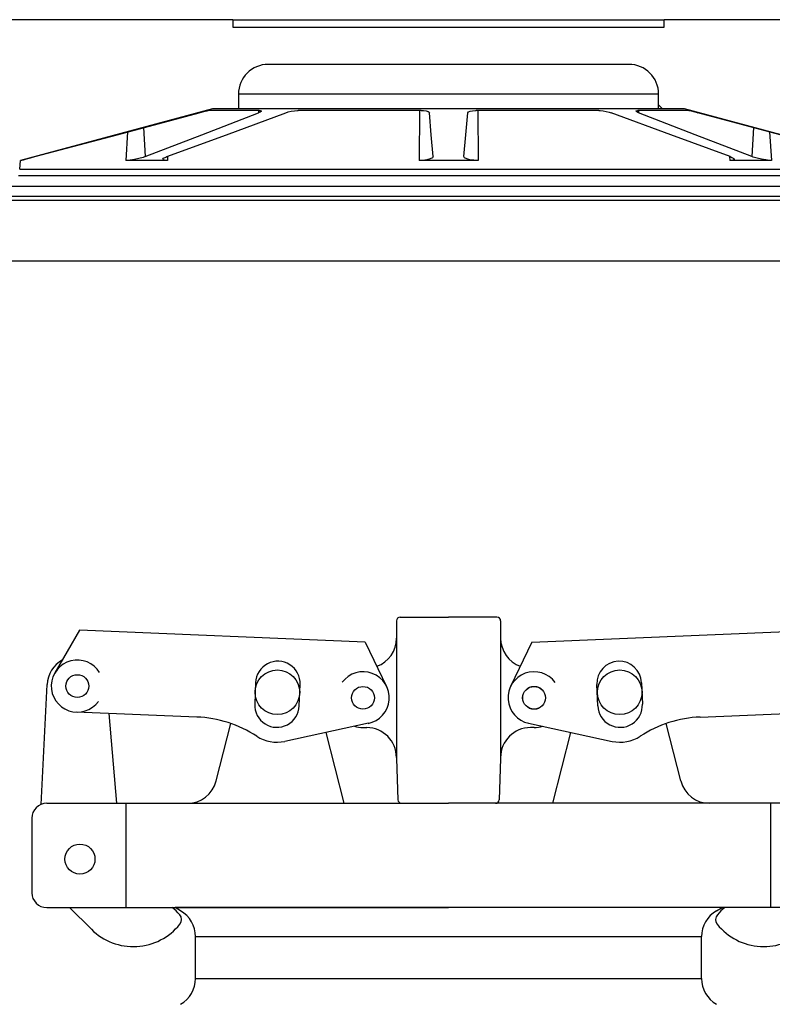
# Model space of a CAD drawing. Extents: x -285 to 5863, y 308 to 3178.
# Tile 308 of 622: x 1632.02 to 1638.34, y 977.78 to 986.04. Entities that reach past the tile are written whole.
import ezdxf

# ---------------------------------------------------------------- set-up
doc = ezdxf.new("R2010")
doc.units = 0
doc.header["$MEASUREMENT"] = 0
doc.header["$PDSIZE"] = 1
doc.layers.get('DEFPOINTS').update_dxf_attribs({"linetype": 'CONTINUOUS'})
for name, color, linetype in [('DIM', 3, 'CONTINUOUS'), ('FILL-CAP', 1, 'CONTINUOUS'), ('SPILL-BUCKET', 1, 'CONTINUOUS'), ('SWIVEL-ADAPTOR', 1, 'CONTINUOUS')]:
    doc.layers.add(name, color=color, linetype=linetype)
doc.layers.add('FREEZE-LINES', color=8, linetype='CONTINUOUS', plot=False)
doc.styles.add('SIMPLEX', font='simplex')
doc.dimstyles.new('DIM64', dxfattribs={"dimscale": 64, "dimtxt": 0.09375, "dimasz": 0.09375, "dimexe": 0.0625, "dimexo": 0.0625, "dimgap": 0.046875, "dimtad": 1, "dimdec": 4, "dimzin": 3, "dimdsep": 46, "dimlunit": 4, "dimtxsty": 'SIMPLEX', "dimcen": 0, "dimclrd": 256, "dimclre": 256, "dimclrt": 256, "dimadec": 0, "dimazin": 0, "dimtfac": 1, "dimtdec": 4, "dimtmove": 0, "dimatfit": 3, "dimfxl": 1, "dimfrac": 2, "dimtolj": 1, "dimtzin": 0, "dimarcsym": 0})

# ---------------------------------------------------------------- blocks, each defined once
blk = doc.blocks.new('*D13')
at = {"layer": 'DEFPOINTS', "color": 0, "transparency": 16777216}
for p in [(1368.5472, 978.296), (2031.7725, 978.0147), (1368.5472, 700.5233)]:
    blk.add_point(p, dxfattribs=at)
at = {"layer": 'DIM', "lineweight": -2, "transparency": 16777216}
for p, q in [((1368.5472, 974.296), (1368.5472, 696.5233)), ((2031.7725, 974.0147), (2031.7725, 696.5233)), ((2025.7725, 700.5233), (1374.5472, 700.5233))]:
    blk.add_line(p, q, dxfattribs=at)
at = {"layer": 'DIM', "transparency": 16777216}
for points in [[(1374.5472, 701.5233), (1374.5472, 699.5233), (1368.5472, 700.5233)], [(2025.7725, 701.5233), (2025.7725, 699.5233), (2031.7725, 700.5233)]]:
    blk.add_solid(points, dxfattribs=at)
at = {"layer": 'DIM', "transparency": 16777216, "insert": (1700.1599, 708.0947), "char_height": 6, "attachment_point": 5, "style": 'SIMPLEX'}
blk.add_mtext('\\A1;55\'-3 1/4" (F.V. TANK SLAB)', dxfattribs=at)

msp = doc.modelspace()

# ---------------------------------------------------------------- linework, layer by layer
at = {"layer": 'FILL-CAP', "linetype": 'Continuous'}
for p, q in [((1635.18432, 980.99503), (1635.18432, 980.84928)), ((1635.21557, 981.02628), (1635.62182, 981.02628)), ((1636.02807, 981.02628), (1635.62182, 981.02628)), ((1636.05932, 980.99503), (1636.05932, 980.84928)), ((1632.52325, 980.91615), (1632.3149, 980.55772)), ((1634.92248, 980.81767), (1632.52325, 980.91615)), ((1636.32117, 980.81767), (1638.7204, 980.91615)), ((1634.92248, 980.81767), (1635.10075, 980.44338)), ((1635.18432, 980.84928), (1635.18432, 979.83878)), ((1636.05932, 980.84928), (1636.05932, 979.84928)), ((1636.32117, 980.81767), (1636.1429, 980.44338)), ((1632.1991, 979.45431), (1632.25011, 980.46119)), ((1634.00121, 980.47642), (1633.99382, 980.29657)), ((1634.36851, 980.28119), (1634.37589, 980.46104)), ((1636.87514, 980.28119), (1636.86776, 980.46104)), ((1637.24244, 980.47642), (1637.24982, 980.29657)), ((1633.50767, 980.18766), (1632.49505, 980.22923)), ((1632.83677, 979.46378), (1632.77089, 980.2179)), ((1637.73598, 980.18766), (1638.7486, 980.22923)), ((1633.67036, 979.65154), (1633.7942, 980.13334)), ((1634.9494, 980.13549), (1634.24698, 979.9839)), ((1634.90332, 980.09928), (1634.93432, 980.09928)), ((1636.29425, 980.13549), (1636.99666, 979.9839)), ((1636.34032, 980.09928), (1636.30932, 980.09928)), ((1637.57329, 979.65154), (1637.44944, 980.13334)), ((1634.74636, 979.46454), (1634.59363, 980.05871)), ((1636.49729, 979.46454), (1636.65002, 980.05871)), ((1635.18432, 979.84928), (1635.18432, 979.83878)), ((1635.18432, 979.83878), (1635.19637, 979.49394)), ((1636.05932, 979.83878), (1636.04728, 979.49394)), ((1636.05932, 979.84928), (1636.05932, 979.83878)), ((1632.24682, 979.46378), (1633.42823, 979.46378)), ((1632.91432, 978.58878), (1632.91432, 979.46378)), ((1633.42823, 979.46378), (1635.62182, 979.46378)), ((1637.81542, 979.46378), (1635.62182, 979.46378)), ((1638.99682, 979.46378), (1637.81542, 979.46378)), ((1638.32932, 978.58878), (1638.32932, 979.46378)), ((1632.12182, 979.33878), (1632.12182, 978.71378)), ((1632.24682, 978.58878), (1635.62182, 978.58878)), ((1632.43899, 978.58878), (1632.62185, 978.40666)), ((1638.99682, 978.58878), (1635.62182, 978.58878))]:
    msp.add_line(p, q, dxfattribs=at)
at = {"layer": 'FILL-CAP', "color": 7, "linetype": 'Continuous'}
for centre, radius in [((1634.18432, 980.39578), 0.1875), ((1637.05932, 980.39578), 0.1875), ((1632.50402, 980.44779), 0.0955), ((1634.90332, 980.34928), 0.0955), ((1636.34032, 980.34928), 0.0955), ((1632.52632, 978.99578), 0.126)]:
    msp.add_circle(centre, radius, dxfattribs=at)
at = {"layer": 'FILL-CAP', "linetype": 'Continuous'}
msp.add_circle((1636.34032, 980.34928), 0.096, dxfattribs=at)
for centre, radius, start, end in [((1635.21557, 980.99503), 0.03125, 90, 180), ((1636.02807, 980.99503), 0.03125, 0, 90), ((1634.93432, 980.84928), 0.25, 289.892293, 0), ((1636.30932, 980.84928), 0.25, 180, 250.107707), ((1632.49979, 980.44854), 0.25, 119.01975, 177.100106), ((1632.5041, 980.44779), 0.2188, 31.207475, 324.090131), ((1634.90457, 980.34921), 0.2187, 281.184003, 143.400114), ((1636.34032, 980.34928), 0.2187, 35.923386, 258.139497), ((1633.46666, 979.1885), 1, 57.003012, 87.64961), ((1637.77699, 979.1885), 1, 92.35039, 122.996988), ((1634.90332, 980.34928), 0.25, 253.199633, 269.999877), ((1634.93432, 979.84928), 0.25, 0, 90), ((1636.30932, 979.84928), 0.25, 90, 180), ((1636.34032, 980.34928), 0.25, 270.000123, 286.800367), ((1634.18117, 980.28888), 0.312, 237.003012, 282.178318), ((1637.06248, 980.28888), 0.312, 257.821682, 302.996988), ((1633.42823, 979.71378), 0.25, 270, 345.58427), ((1637.81542, 979.71378), 0.25, 194.41573, 270), ((1635.2276, 979.49503), 0.03125, 182, 270), ((1636.01605, 979.49503), 0.03125, 270, 358), ((1632.24682, 979.33878), 0.125, 90, 180), ((1632.24682, 978.71378), 0.125, 180, 270), ((1632.9849, 978.20202), 0.5, 40.753152, 50.670514), ((1638.25875, 978.20202), 0.5, 129.329486, 139.246848), ((1633.31632, 978.48762), 0.0625, 321.339848, 40.753152), ((1637.92733, 978.48762), 0.0625, 139.246848, 218.660152), ((1632.97469, 978.76093), 0.5, 225.115836, 321.339848), ((1638.26896, 978.76093), 0.5, 218.660152, 314.884164)]:
    msp.add_arc(centre, radius, start, end, dxfattribs=at)
at = {"layer": 'FILL-CAP', "color": 1, "linetype": 'Continuous'}
for centre, start, end in [((1634.18855, 980.46873), 357.64961, 177.64961), ((1637.0551, 980.46873), 2.35039, 182.35039), ((1634.18117, 980.28888), 177.64961, 357.649627), ((1637.06248, 980.28888), 182.350373, 2.35039)]:
    msp.add_arc(centre, 0.1875, start, end, dxfattribs=at)
at = {"layer": 'FREEZE-LINES', "linetype": 'Continuous'}
msp.add_line((1931.90631, 984.01471), (1465.74807, 984.01471), dxfattribs=at)
at = {"layer": 'SPILL-BUCKET', "linetype": 'Continuous'}
for p, q in [((1633.81056, 986.04108), (1629.62592, 986.04108)), ((1633.81056, 986.04108), (1633.81056, 985.97862)), ((1633.81056, 986.04108), (1633.81643, 986.04108)), ((1633.81643, 986.04108), (1633.83402, 986.04108)), ((1633.83402, 986.04108), (1633.86319, 986.04108)), ((1633.86319, 986.04108), (1633.90377, 986.04108)), ((1633.90377, 986.04108), (1633.9555, 986.04108)), ((1633.9555, 986.04108), (1634.01803, 986.04108)), ((1634.01803, 986.04108), (1634.09096, 986.04108)), ((1634.09096, 986.04108), (1634.17382, 986.04108)), ((1634.17382, 986.04108), (1634.26607, 986.04108)), ((1634.26607, 986.04108), (1634.36712, 986.04108)), ((1634.36712, 986.04108), (1634.4763, 986.04108)), ((1634.4763, 986.04108), (1634.59291, 986.04108)), ((1634.59291, 986.04108), (1634.71619, 986.04108)), ((1634.71619, 986.04108), (1634.84535, 986.04108)), ((1634.84535, 986.04108), (1634.97954, 986.04108)), ((1634.97954, 986.04108), (1635.1179, 986.04108)), ((1635.1179, 986.04108), (1635.25952, 986.04108)), ((1635.25952, 986.04108), (1635.4035, 986.04108)), ((1635.4035, 986.04108), (1635.54889, 986.04108)), ((1635.54889, 986.04108), (1635.69475, 986.04108)), ((1635.69475, 986.04108), (1635.84015, 986.04108)), ((1635.84015, 986.04108), (1635.98412, 986.04108)), ((1635.98412, 986.04108), (1636.12575, 986.04108)), ((1636.12575, 986.04108), (1636.26411, 986.04108)), ((1636.26411, 986.04108), (1636.3983, 986.04108)), ((1636.3983, 986.04108), (1636.52745, 986.04108)), ((1636.52745, 986.04108), (1636.65074, 986.04108)), ((1636.65074, 986.04108), (1636.76735, 986.04108)), ((1636.76735, 986.04108), (1636.87653, 986.04108)), ((1636.87653, 986.04108), (1636.97757, 986.04108)), ((1636.97757, 986.04108), (1637.06982, 986.04108)), ((1637.06982, 986.04108), (1637.15268, 986.04108)), ((1637.15268, 986.04108), (1637.22562, 986.04108)), ((1637.22562, 986.04108), (1637.28815, 986.04108)), ((1637.28815, 986.04108), (1637.33987, 986.04108)), ((1637.33987, 986.04108), (1637.38045, 986.04108)), ((1637.38045, 986.04108), (1637.40963, 986.04108)), ((1637.40963, 986.04108), (1637.42721, 986.04108)), ((1637.42721, 986.04108), (1637.43308, 986.04108)), ((1641.61772, 986.04108), (1637.43308, 986.04108)), ((1637.43308, 985.97862), (1637.43308, 986.04108)), ((1633.81056, 985.97862), (1637.43308, 985.97862)), ((1637.13641, 985.66634), (1634.10723, 985.66634)), ((1633.86343, 985.41651), (1633.8574, 985.41651)), ((1633.8574, 985.41651), (1633.8574, 985.29159)), ((1633.88147, 985.41651), (1633.86343, 985.41651)), ((1633.91139, 985.41651), (1633.88147, 985.41651)), ((1633.953, 985.41651), (1633.91139, 985.41651)), ((1634.00601, 985.41651), (1633.953, 985.41651)), ((1634.07006, 985.41651), (1634.00601, 985.41651)), ((1634.14471, 985.41651), (1634.07006, 985.41651)), ((1634.22945, 985.41651), (1634.14471, 985.41651)), ((1634.3237, 985.41651), (1634.22945, 985.41651)), ((1634.42681, 985.41651), (1634.3237, 985.41651)), ((1634.53809, 985.41651), (1634.42681, 985.41651)), ((1634.65678, 985.41651), (1634.53809, 985.41651)), ((1634.78205, 985.41651), (1634.65678, 985.41651)), ((1634.91306, 985.41651), (1634.78205, 985.41651)), ((1635.04892, 985.41651), (1634.91306, 985.41651)), ((1635.18868, 985.41651), (1635.04892, 985.41651)), ((1635.33141, 985.41651), (1635.18868, 985.41651)), ((1635.47612, 985.41651), (1635.33141, 985.41651)), ((1635.62182, 985.41651), (1635.47612, 985.41651)), ((1635.76753, 985.41651), (1635.62182, 985.41651)), ((1635.91224, 985.41651), (1635.76753, 985.41651)), ((1636.05496, 985.41651), (1635.91224, 985.41651)), ((1636.19473, 985.41651), (1636.05496, 985.41651)), ((1636.33058, 985.41651), (1636.19473, 985.41651)), ((1636.46159, 985.41651), (1636.33058, 985.41651)), ((1636.58687, 985.41651), (1636.46159, 985.41651)), ((1636.70555, 985.41651), (1636.58687, 985.41651)), ((1636.81683, 985.41651), (1636.70555, 985.41651)), ((1636.91995, 985.41651), (1636.81683, 985.41651)), ((1637.0142, 985.41651), (1636.91995, 985.41651)), ((1637.09894, 985.41651), (1637.0142, 985.41651)), ((1637.17358, 985.41651), (1637.09894, 985.41651)), ((1637.23763, 985.41651), (1637.17358, 985.41651)), ((1637.29064, 985.41651), (1637.23763, 985.41651)), ((1637.33225, 985.41651), (1637.29064, 985.41651)), ((1637.36218, 985.41651), (1637.33225, 985.41651)), ((1637.38022, 985.41651), (1637.36218, 985.41651)), ((1637.38624, 985.41651), (1637.38022, 985.41651)), ((1637.38624, 985.29159), (1637.38624, 985.41651)), ((1633.6388, 985.29159), (1632.02629, 984.85952)), ((1633.57754, 985.27304), (1633.59454, 985.27705)), ((1633.59454, 985.27705), (1633.60329, 985.27868)), ((1633.60329, 985.27868), (1633.60392, 985.27872)), ((1633.62869, 985.27872), (1633.60392, 985.27872)), ((1633.6661, 985.27872), (1633.62869, 985.27872)), ((1633.8574, 985.29159), (1633.6388, 985.29159)), ((1633.7159, 985.27872), (1633.6661, 985.27872)), ((1633.77779, 985.27872), (1633.7159, 985.27872)), ((1633.85136, 985.27872), (1633.77779, 985.27872)), ((1633.93616, 985.27872), (1633.85136, 985.27872)), ((1633.86343, 985.29159), (1633.8574, 985.29159)), ((1633.88147, 985.29159), (1633.86343, 985.29159)), ((1633.91139, 985.29159), (1633.88147, 985.29159)), ((1633.953, 985.29159), (1633.91139, 985.29159)), ((1634.03165, 985.27872), (1633.93616, 985.27872)), ((1634.00601, 985.29159), (1633.953, 985.29159)), ((1634.07006, 985.29159), (1634.00601, 985.29159)), ((1634.02583, 985.27872), (1634.02698, 985.26012)), ((1634.03165, 985.27872), (1634.03911, 985.27839)), ((1634.03911, 985.27839), (1634.04753, 985.27609)), ((1634.04753, 985.27609), (1634.04788, 985.2718)), ((1634.14471, 985.29159), (1634.07006, 985.29159)), ((1634.22945, 985.29159), (1634.14471, 985.29159)), ((1634.3237, 985.29159), (1634.22945, 985.29159)), ((1634.30096, 985.27246), (1634.32803, 985.27672)), ((1634.42681, 985.29159), (1634.3237, 985.29159)), ((1634.32803, 985.27672), (1634.35226, 985.27862)), ((1634.35226, 985.27862), (1634.35825, 985.27872)), ((1634.48877, 985.27872), (1634.35825, 985.27872)), ((1634.53809, 985.29159), (1634.42681, 985.29159)), ((1634.62647, 985.27872), (1634.48877, 985.27872)), ((1634.65678, 985.29159), (1634.53809, 985.29159)), ((1634.77048, 985.27872), (1634.62647, 985.27872)), ((1634.78205, 985.29159), (1634.65678, 985.29159)), ((1634.91988, 985.27872), (1634.77048, 985.27872)), ((1634.91306, 985.29159), (1634.78205, 985.29159)), ((1635.04892, 985.29159), (1634.91306, 985.29159)), ((1635.07374, 985.27872), (1634.91988, 985.27872)), ((1635.18868, 985.29159), (1635.04892, 985.29159)), ((1635.23107, 985.27872), (1635.07374, 985.27872)), ((1635.33141, 985.29159), (1635.18868, 985.29159)), ((1635.39088, 985.27872), (1635.23107, 985.27872)), ((1635.47612, 985.29159), (1635.33141, 985.29159)), ((1635.37685, 985.27871), (1635.37433, 984.85952)), ((1635.39088, 985.27872), (1635.41196, 985.27788)), ((1635.41196, 985.27788), (1635.43359, 985.27488)), ((1635.43359, 985.27488), (1635.4499, 985.27001)), ((1635.62182, 985.29159), (1635.47612, 985.29159)), ((1635.76753, 985.29159), (1635.62182, 985.29159)), ((1635.91224, 985.29159), (1635.76753, 985.29159)), ((1635.80245, 985.27304), (1635.8235, 985.27705)), ((1635.8235, 985.27705), (1635.84833, 985.27868)), ((1635.84833, 985.27868), (1635.85276, 985.27872)), ((1636.01257, 985.27872), (1635.85276, 985.27872)), ((1635.86679, 985.27871), (1635.86932, 984.85952)), ((1636.05496, 985.29159), (1635.91224, 985.29159)), ((1636.1699, 985.27872), (1636.01257, 985.27872)), ((1636.19473, 985.29159), (1636.05496, 985.29159)), ((1636.32376, 985.27872), (1636.1699, 985.27872)), ((1636.33058, 985.29159), (1636.19473, 985.29159)), ((1636.47317, 985.27872), (1636.32376, 985.27872)), ((1636.46159, 985.29159), (1636.33058, 985.29159)), ((1636.58687, 985.29159), (1636.46159, 985.29159)), ((1636.61718, 985.27872), (1636.47317, 985.27872)), ((1636.70555, 985.29159), (1636.58687, 985.29159)), ((1636.75488, 985.27872), (1636.61718, 985.27872)), ((1636.81683, 985.29159), (1636.70555, 985.29159)), ((1636.88539, 985.27872), (1636.75488, 985.27872)), ((1636.91995, 985.29159), (1636.81683, 985.29159)), ((1636.88539, 985.27872), (1636.89663, 985.27839)), ((1636.89663, 985.27839), (1636.92058, 985.27609)), ((1637.0142, 985.29159), (1636.91995, 985.29159)), ((1636.92058, 985.27609), (1636.94602, 985.2718)), ((1637.09894, 985.29159), (1637.0142, 985.29159)), ((1637.17358, 985.29159), (1637.09894, 985.29159)), ((1637.23763, 985.29159), (1637.17358, 985.29159)), ((1637.19534, 985.27246), (1637.19717, 985.27672)), ((1637.19717, 985.27672), (1637.20767, 985.27862)), ((1637.20767, 985.27862), (1637.21199, 985.27872)), ((1637.30748, 985.27872), (1637.21199, 985.27872)), ((1637.21782, 985.27872), (1637.21667, 985.26012)), ((1637.29064, 985.29159), (1637.23763, 985.29159)), ((1637.33225, 985.29159), (1637.29064, 985.29159)), ((1637.39228, 985.27872), (1637.30748, 985.27872)), ((1637.36218, 985.29159), (1637.33225, 985.29159)), ((1637.38022, 985.29159), (1637.36218, 985.29159)), ((1637.38624, 985.29159), (1637.38022, 985.29159)), ((1637.38624, 985.32514), (1637.41979, 985.29159)), ((1637.60484, 985.29159), (1637.38624, 985.29159)), ((1637.46586, 985.27872), (1637.39228, 985.27872)), ((1637.52774, 985.27872), (1637.46586, 985.27872)), ((1637.57755, 985.27872), (1637.52774, 985.27872)), ((1637.61495, 985.27872), (1637.57755, 985.27872)), ((1639.21735, 984.85952), (1637.60484, 985.29159)), ((1637.63972, 985.27872), (1637.61495, 985.27872)), ((1637.63972, 985.27872), (1637.64516, 985.27788)), ((1637.64516, 985.27788), (1637.65853, 985.27488)), ((1637.65853, 985.27488), (1637.67821, 985.27001)), ((1632.83779, 985.07595), (1633.52756, 985.26012)), ((1633.52756, 985.26012), (1633.55412, 985.26711)), ((1633.55063, 985.07595), (1634.02698, 985.26012)), ((1633.55412, 985.26711), (1633.57754, 985.27304)), ((1633.7558, 985.07595), (1634.25493, 985.26012)), ((1634.03988, 985.2659), (1634.02698, 985.26012)), ((1634.04788, 985.2718), (1634.03988, 985.2659)), ((1634.25493, 985.26012), (1634.27455, 985.26633)), ((1634.27455, 985.26633), (1634.30096, 985.27246)), ((1635.4499, 985.27001), (1635.45916, 985.26369)), ((1635.45916, 985.26369), (1635.46063, 985.26012)), ((1635.47674, 985.07595), (1635.46063, 985.26012)), ((1635.7669, 985.07595), (1635.78301, 985.26012)), ((1635.78301, 985.26012), (1635.7883, 985.26711)), ((1635.7883, 985.26711), (1635.80245, 985.27304)), ((1636.94602, 985.2718), (1636.97066, 985.2659)), ((1636.97066, 985.2659), (1636.98871, 985.26012)), ((1637.48785, 985.07595), (1636.98871, 985.26012)), ((1637.20297, 985.26633), (1637.19534, 985.27246)), ((1637.21667, 985.26012), (1637.20297, 985.26633)), ((1637.69302, 985.07595), (1637.21667, 985.26012)), ((1637.67821, 985.27001), (1637.70264, 985.26369)), ((1637.70264, 985.26369), (1637.71609, 985.26012)), ((1638.40586, 985.07595), (1637.71609, 985.26012)), ((1633.05928, 985.13509), (1633.07435, 984.89151)), ((1638.18437, 985.13509), (1638.1693, 984.89151)), ((1632.14809, 984.89151), (1632.83779, 985.07595)), ((1632.92626, 985.09958), (1632.91042, 984.85952)), ((1633.07435, 984.89151), (1633.55063, 985.07595)), ((1633.2567, 984.89151), (1633.7558, 985.07595)), ((1635.49288, 984.89151), (1635.47674, 985.07595)), ((1635.75076, 984.89151), (1635.7669, 985.07595)), ((1637.98695, 984.89151), (1637.48785, 985.07595)), ((1638.1693, 984.89151), (1637.69302, 985.07595)), ((1638.31738, 985.09958), (1638.33322, 984.85952)), ((1632.03807, 984.861), (1632.05262, 984.86537)), ((1632.05262, 984.86537), (1632.07708, 984.87225)), ((1632.07708, 984.87225), (1632.1095, 984.88112)), ((1632.1095, 984.88112), (1632.14809, 984.89151)), ((1632.94652, 984.86192), (1632.91612, 984.8596)), ((1632.9832, 984.8674), (1632.94652, 984.86192)), ((1633.02176, 984.87556), (1632.9832, 984.8674)), ((1633.05692, 984.88539), (1633.02176, 984.87556)), ((1633.07435, 984.89151), (1633.05692, 984.88539)), ((1633.22235, 984.86941), (1633.2283, 984.87761)), ((1633.22827, 984.86342), (1633.22235, 984.86941)), ((1633.24527, 984.86009), (1633.22827, 984.86342)), ((1633.2283, 984.87761), (1633.24621, 984.88734)), ((1633.24621, 984.88734), (1633.2567, 984.89151)), ((1633.26239, 984.89362), (1633.26043, 984.85952)), ((1635.4397, 984.86483), (1635.40464, 984.8606)), ((1635.4686, 984.872), (1635.4397, 984.86483)), ((1635.48712, 984.88129), (1635.4686, 984.872)), ((1635.49288, 984.89151), (1635.48712, 984.88129)), ((1635.75674, 984.88112), (1635.75076, 984.89151)), ((1635.77434, 984.87225), (1635.75674, 984.88112)), ((1635.801, 984.86537), (1635.77434, 984.87225)), ((1635.83396, 984.861), (1635.801, 984.86537)), ((1637.98125, 984.89362), (1637.98321, 984.85952)), ((1637.98695, 984.89151), (1638.00179, 984.88539)), ((1638.01058, 984.86192), (1637.98928, 984.8596)), ((1638.00179, 984.88539), (1638.01779, 984.87556)), ((1638.02076, 984.8674), (1638.01058, 984.86192)), ((1638.01779, 984.87556), (1638.02076, 984.8674)), ((1638.18082, 984.88734), (1638.1693, 984.89151)), ((1638.21371, 984.87761), (1638.18082, 984.88734)), ((1638.24981, 984.86941), (1638.21371, 984.87761)), ((1638.28533, 984.86342), (1638.24981, 984.86941)), ((1638.31708, 984.86009), (1638.28533, 984.86342)), ((1632.0199, 984.78649), (1632.02629, 984.85952)), ((1632.0199, 984.78649), (1632.02578, 984.78649)), ((1632.02578, 984.78649), (1632.04338, 984.78649)), ((1632.02842, 984.85952), (1632.02629, 984.85952)), ((1632.03482, 984.85952), (1632.02842, 984.85952)), ((1632.03482, 984.85952), (1632.03807, 984.861)), ((1632.03484, 984.85979), (1632.03482, 984.85952)), ((1632.04338, 984.78649), (1632.07266, 984.78649)), ((1632.07266, 984.78649), (1632.11351, 984.78649)), ((1632.11351, 984.78649), (1632.1658, 984.78649)), ((1632.1658, 984.78649), (1632.22937, 984.78649)), ((1632.22937, 984.78649), (1632.30401, 984.78649)), ((1632.30401, 984.78649), (1632.38946, 984.78649)), ((1632.38946, 984.78649), (1632.48546, 984.78649)), ((1632.48546, 984.78649), (1632.59169, 984.78649)), ((1632.59169, 984.78649), (1632.70781, 984.78649)), ((1632.70781, 984.78649), (1632.83343, 984.78649)), ((1632.83343, 984.78649), (1632.96814, 984.78649)), ((1632.91612, 984.8596), (1632.91042, 984.85952)), ((1633.0794, 984.85952), (1632.91042, 984.85952)), ((1632.96814, 984.78649), (1633.11151, 984.78649)), ((1633.26043, 984.85952), (1633.0794, 984.85952)), ((1633.11151, 984.78649), (1633.26307, 984.78649)), ((1633.26043, 984.85952), (1633.24527, 984.86009)), ((1633.26307, 984.78649), (1633.42232, 984.78649)), ((1633.42232, 984.78649), (1633.58874, 984.78649)), ((1633.58874, 984.78649), (1633.7618, 984.78649)), ((1633.7618, 984.78649), (1633.94092, 984.78649)), ((1633.94092, 984.78649), (1634.12553, 984.78649)), ((1634.12553, 984.78649), (1634.31502, 984.78649)), ((1634.31502, 984.78649), (1634.50877, 984.78649)), ((1634.50877, 984.78649), (1634.70615, 984.78649)), ((1634.70615, 984.78649), (1634.90652, 984.78649)), ((1634.90652, 984.78649), (1635.10922, 984.78649)), ((1635.10922, 984.78649), (1635.31359, 984.78649)), ((1635.31359, 984.78649), (1635.51897, 984.78649)), ((1635.40464, 984.8606), (1635.37433, 984.85952)), ((1635.62182, 984.85952), (1635.37433, 984.85952)), ((1635.51897, 984.78649), (1635.72468, 984.78649)), ((1635.86932, 984.85952), (1635.62182, 984.85952)), ((1635.72468, 984.78649), (1635.93006, 984.78649)), ((1635.86932, 984.85952), (1635.83396, 984.861)), ((1635.93006, 984.78649), (1636.13443, 984.78649)), ((1636.13443, 984.78649), (1636.33713, 984.78649)), ((1636.33713, 984.78649), (1636.5375, 984.78649)), ((1636.5375, 984.78649), (1636.73488, 984.78649)), ((1636.73488, 984.78649), (1636.92863, 984.78649)), ((1636.92863, 984.78649), (1637.11812, 984.78649)), ((1637.11812, 984.78649), (1637.30272, 984.78649)), ((1637.30272, 984.78649), (1637.48185, 984.78649)), ((1637.48185, 984.78649), (1637.6549, 984.78649)), ((1637.6549, 984.78649), (1637.82133, 984.78649)), ((1637.82133, 984.78649), (1637.98058, 984.78649)), ((1637.98058, 984.78649), (1638.13214, 984.78649)), ((1637.98928, 984.8596), (1637.98321, 984.85952)), ((1638.16425, 984.85952), (1637.98321, 984.85952)), ((1638.13214, 984.78649), (1638.27551, 984.78649)), ((1638.33322, 984.85952), (1638.16425, 984.85952)), ((1638.27551, 984.78649), (1638.41022, 984.78649)), ((1638.33322, 984.85952), (1638.31708, 984.86009)), ((1632.05291, 984.72948), (1632.01135, 984.72948)), ((1632.1061, 984.72948), (1632.05291, 984.72948)), ((1632.17077, 984.72948), (1632.1061, 984.72948)), ((1632.2467, 984.72948), (1632.17077, 984.72948)), ((1632.33363, 984.72948), (1632.2467, 984.72948)), ((1632.43129, 984.72948), (1632.33363, 984.72948)), ((1632.53935, 984.72948), (1632.43129, 984.72948)), ((1632.65747, 984.72948), (1632.53935, 984.72948)), ((1632.78526, 984.72948), (1632.65747, 984.72948)), ((1632.9223, 984.72948), (1632.78526, 984.72948)), ((1633.06814, 984.72948), (1632.9223, 984.72948)), ((1633.22232, 984.72948), (1633.06814, 984.72948)), ((1633.38432, 984.72948), (1633.22232, 984.72948)), ((1633.55362, 984.72948), (1633.38432, 984.72948)), ((1633.72967, 984.72948), (1633.55362, 984.72948)), ((1633.91189, 984.72948), (1633.72967, 984.72948)), ((1634.09968, 984.72948), (1633.91189, 984.72948)), ((1634.29244, 984.72948), (1634.09968, 984.72948)), ((1634.48954, 984.72948), (1634.29244, 984.72948)), ((1634.69033, 984.72948), (1634.48954, 984.72948)), ((1634.89416, 984.72948), (1634.69033, 984.72948)), ((1635.10036, 984.72948), (1634.89416, 984.72948)), ((1635.30826, 984.72948), (1635.10036, 984.72948)), ((1635.51719, 984.72948), (1635.30826, 984.72948)), ((1635.72646, 984.72948), (1635.51719, 984.72948)), ((1635.93538, 984.72948), (1635.72646, 984.72948)), ((1636.14328, 984.72948), (1635.93538, 984.72948)), ((1636.34949, 984.72948), (1636.14328, 984.72948)), ((1636.55331, 984.72948), (1636.34949, 984.72948)), ((1636.7541, 984.72948), (1636.55331, 984.72948)), ((1636.9512, 984.72948), (1636.7541, 984.72948)), ((1637.14396, 984.72948), (1636.9512, 984.72948)), ((1637.33176, 984.72948), (1637.14396, 984.72948)), ((1637.51398, 984.72948), (1637.33176, 984.72948)), ((1637.69002, 984.72948), (1637.51398, 984.72948)), ((1637.85932, 984.72948), (1637.69002, 984.72948)), ((1638.02132, 984.72948), (1637.85932, 984.72948)), ((1638.1755, 984.72948), (1638.02132, 984.72948)), ((1638.32135, 984.72948), (1638.1755, 984.72948)), ((1638.45839, 984.72948), (1638.32135, 984.72948))]:
    msp.add_line(p, q, dxfattribs=at)
at = {"layer": 'SPILL-BUCKET', "color": 7, "linetype": 'Continuous'}
for p, q in [((1640.31879, 984.64154), (1629.12058, 984.64154)), ((1640.3167, 984.55771), (1629.11619, 984.55771)), ((1628.96024, 984.52649), (1640.31638, 984.52649))]:
    msp.add_line(p, q, dxfattribs=at)
at = {"layer": 'SPILL-BUCKET', "linetype": 'Continuous'}
for centre, start, end in [((1634.10723, 985.41651), 90, 180), ((1637.13641, 985.41651), 0, 90)]:
    msp.add_arc(centre, 0.24983, start, end, dxfattribs=at)
at = {"layer": 'SWIVEL-ADAPTOR', "linetype": 'Continuous'}
for p, q in [((1633.37182, 978.56135), (1633.32452, 978.58878)), ((1633.37182, 978.56135), (1633.32452, 978.58878)), ((1633.37182, 978.56135), (1633.32452, 978.58878)), ((1633.37182, 978.56135), (1633.32452, 978.58878)), ((1637.91913, 978.58878), (1633.32452, 978.58878)), ((1637.87182, 978.56135), (1637.91913, 978.58878)), ((1637.87182, 978.56135), (1637.91913, 978.58878)), ((1637.87182, 978.56135), (1637.91913, 978.58878)), ((1637.87182, 978.56135), (1637.91913, 978.58878)), ((1633.49682, 977.99297), (1633.49682, 978.345)), ((1633.49682, 977.99297), (1633.49682, 978.345)), ((1637.74682, 977.99297), (1637.74682, 978.345)), ((1637.74682, 977.99297), (1637.74682, 978.345))]:
    msp.add_line(p, q, dxfattribs=at)
at = {"layer": 'SWIVEL-ADAPTOR', "color": 7}
for p, q in [((1633.49736, 978.345), (1637.74736, 978.345)), ((1633.49736, 977.99297), (1637.74789, 977.99297))]:
    msp.add_line(p, q, dxfattribs=at)
at = {"layer": 'SWIVEL-ADAPTOR', "linetype": 'Continuous'}
for centre, start, end in [((1633.24682, 978.345), 0, 59.981633), ((1633.24682, 978.345), 0, 59.981633), ((1637.99682, 978.345), 120.018367, 180), ((1637.99682, 978.345), 120.018367, 180), ((1633.24682, 977.99297), 299.91219, 0), ((1633.24682, 977.99297), 299.91219, 0), ((1637.99682, 977.99297), 180, 240.08781), ((1637.99682, 977.99297), 180, 240.08781)]:
    msp.add_arc(centre, 0.24947, start, end, dxfattribs=at)

# ---------------------------------------------------------------- dimensions: what is measured, and where the dimension line sits
at = {"layer": 'DIM'}
dim = msp.add_linear_dim(base=(1368.54722, 700.52328), p1=(2031.77254, 978.01471), p2=(1368.54722, 978.29596), angle=180, text='<> (F.V. TANK SLAB)', dimstyle='DIM64', dxfattribs=at)
dim.commit()
dim.dimension.update_dxf_attribs({"geometry": '*D13', "text_midpoint": (1700.15988, 708.09471)})

doc.saveas('drawing.dxf')
